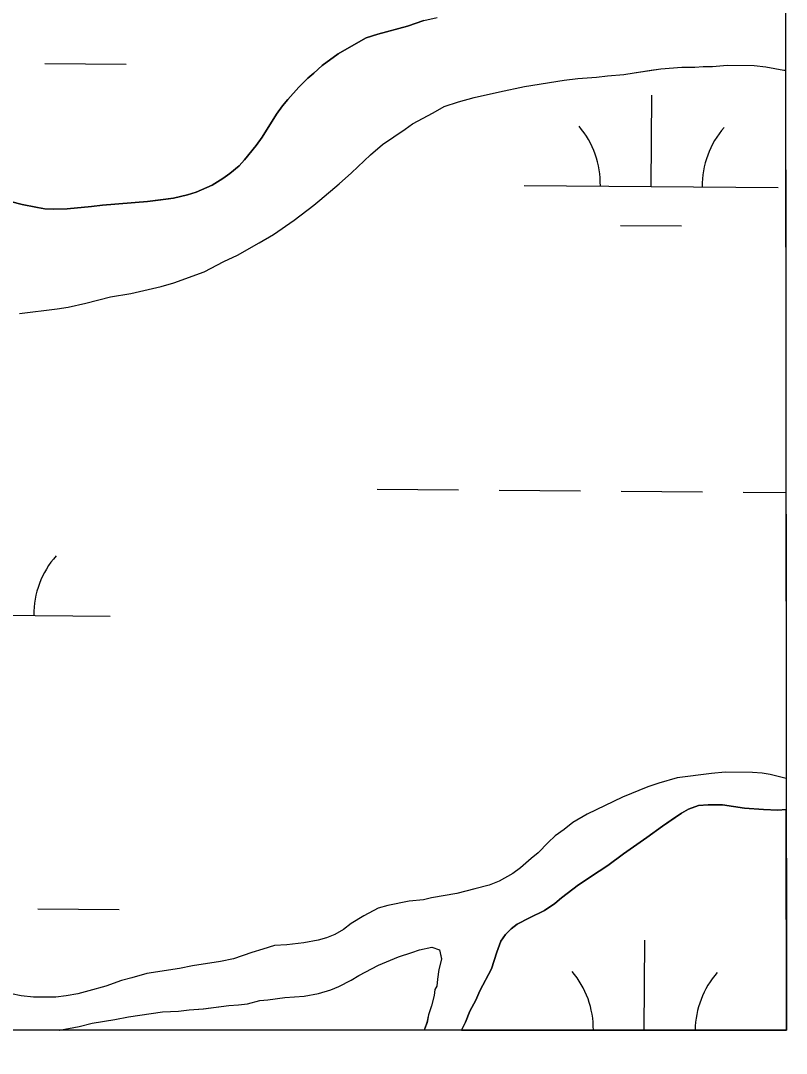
# Model space of a CAD drawing. Extents: x 3271442 to 3309282, y 752266 to 777610.
# Drawn here: x 3306755.6 to 3307056.7, y 757641.7 to 758048.1 of the extents above; entities that cross this region are included whole.
import ezdxf

# ---------------------------------------------------------------- set-up
doc = ezdxf.new("R2010")
doc.units = 0
for name, color, linetype in [('V-GRID-FRAM', 7, 'Continuous'), ('V-SITE-VEGE', 7, 'Continuous'), ('V-WETL-SWMP', 7, 'Continuous')]:
    doc.layers.add(name, color=color, linetype=linetype)

msp = doc.modelspace()

# ---------------------------------------------------------------- linework, layer by layer
at = {"layer": 'V-GRID-FRAM'}
msp.add_lwpolyline([(3275591.3, 775827.44), (3307043.48, 775836.59), (3307056.71, 757650.81), (3275588.66, 757641.66), (3275591.3, 775827.44)], dxfattribs=at)
at = {"layer": 'V-SITE-VEGE'}
for p, q in [((3306914.18, 758048.14), (3306907.65, 758045.91)), ((3306896.08, 758042.82), (3306891.43, 758041.33)), ((3306907.65, 758045.91), (3306896.08, 758042.82)), ((3306887.53, 758039.21), (3306880.49, 758035.09)), ((3306891.43, 758041.33), (3306887.53, 758039.21)), ((3306880.49, 758035.09), (3306874.19, 758030.47)), ((3306874.19, 758030.47), (3306870.91, 758027.47)), ((3307007.41, 758029.14), (3307015.59, 758029.87)), ((3307015.59, 758029.87), (3307020.71, 758029.85)), ((3307020.71, 758029.85), (3307024.04, 758030.1)), ((3307024.04, 758030.1), (3307027.62, 758030.08)), ((3307027.62, 758030.08), (3307033.5, 758030.57)), ((3307033.5, 758030.57), (3307043.99, 758030.53)), ((3307043.99, 758030.53), (3307048.59, 758030)), ((3307048.59, 758030), (3307055.75, 758028.69)), ((3306870.91, 758027.47), (3306868.52, 758025.47)), ((3306974.65, 758025.43), (3306982.07, 758025.91)), ((3306982.07, 758025.91), (3306986.42, 758026.41)), ((3306986.42, 758026.41), (3306992.82, 758026.89)), ((3306992.82, 758026.89), (3306996.91, 758027.64)), ((3306996.91, 758027.64), (3307007.41, 758029.14)), ((3307055.75, 758028.69), (3307056.43, 758028.62)), ((3307056.43, 758028.62), (3307056.63, 757749.83)), ((3306865, 758021.97), (3306860.58, 758017.09)), ((3306868.52, 758025.47), (3306865, 758021.97)), ((3306943.94, 758020.18), (3306953.66, 758022.19)), ((3306953.66, 758022.19), (3306969.28, 758024.68)), ((3306969.28, 758024.68), (3306974.65, 758025.43)), ((3306927.8, 758016.15), (3306933.95, 758017.92)), ((3306933.95, 758017.92), (3306943.94, 758020.18)), ((3306858.56, 758014.59), (3306856.16, 758011.33)), ((3306860.58, 758017.09), (3306858.56, 758014.59)), ((3306917.81, 758011.84), (3306922.17, 758014.38)), ((3306922.17, 758014.38), (3306927.8, 758016.15)), ((3306856.16, 758011.33), (3306850.48, 758002.31)), ((3306909.61, 758007.53), (3306917.81, 758011.84)), ((3306897.81, 757999.39), (3306906.79, 758005.49)), ((3306906.79, 758005.49), (3306909.61, 758007.53)), ((3306850.48, 758002.31), (3306848.21, 757999.06)), ((3306848.21, 757999.06), (3306843.54, 757993.3)), ((3306893.19, 757995.31), (3306897.81, 757999.39)), ((3306843.54, 757993.3), (3306841.52, 757991.05)), ((3306885.74, 757988.18), (3306893.19, 757995.31)), ((3306841.52, 757991.05), (3306837.87, 757987.93)), ((3306835.1, 757986.06), (3306830.82, 757983.44)), ((3306837.87, 757987.93), (3306835.1, 757986.06)), ((3306880.87, 757983.85), (3306885.74, 757988.18)), ((3306830.82, 757983.44), (3306824.53, 757980.57)), ((3306873.17, 757977.49), (3306880.87, 757983.85)), ((3306756.09, 757975.82), (3306739.28, 757980.03)), ((3306805.43, 757977.01), (3306787.72, 757975.57)), ((3306815.61, 757978.22), (3306805.43, 757977.01)), ((3306821.14, 757979.58), (3306815.61, 757978.22)), ((3306824.53, 757980.57), (3306821.14, 757979.58)), ((3306870.86, 757975.45), (3306873.17, 757977.49)), ((3306761.48, 757974.67), (3306756.09, 757975.82)), ((3306764.99, 757974.03), (3306761.48, 757974.67)), ((3306768.38, 757973.89), (3306764.99, 757974.03)), ((3306773.91, 757974.12), (3306768.38, 757973.89)), ((3306783.45, 757974.96), (3306773.91, 757974.12)), ((3306787.72, 757975.57), (3306783.45, 757974.96)), ((3306863.16, 757969.6), (3306870.86, 757975.45)), ((3306854.95, 757964), (3306863.16, 757969.6)), ((3306849.31, 757960.7), (3306854.95, 757964)), ((3306840.85, 757955.87), (3306849.31, 757960.7)), ((3306827.78, 757949.27), (3306835.47, 757953.33)), ((3306835.47, 757953.33), (3306840.85, 757955.87)), ((3306815.74, 757944.97), (3306827.78, 757949.27)), ((3306810.88, 757943.46), (3306815.74, 757944.97)), ((3306790.91, 757939.44), (3306798.84, 757940.69)), ((3306798.84, 757940.69), (3306803.96, 757941.95)), ((3306803.96, 757941.95), (3306810.88, 757943.46)), ((3306774.27, 757935.42), (3306781.18, 757936.92)), ((3306781.18, 757936.92), (3306790.91, 757939.44)), ((3306755.07, 757932.93), (3306769.92, 757934.67)), ((3306769.92, 757934.67), (3306774.27, 757935.42)), ((3307013.72, 757750.05), (3307006.55, 757748.03)), ((3307027.28, 757751.78), (3307013.72, 757750.05)), ((3307032.66, 757752.27), (3307027.28, 757751.78)), ((3307043.4, 757752.23), (3307032.66, 757752.27)), ((3307047.24, 757751.96), (3307043.4, 757752.23)), ((3307050.3, 757751.44), (3307047.24, 757751.96)), ((3307056.63, 757749.83), (3307050.3, 757751.44)), ((3307002.2, 757746.51), (3306992.21, 757742.46)), ((3307006.55, 757748.03), (3307002.2, 757746.51)), ((3306992.21, 757742.46), (3306978.37, 757735.86)), ((3307015.46, 757736.23), (3307018.28, 757737.75)), ((3307018.28, 757737.75), (3307022.12, 757739.27)), ((3307022.12, 757739.27), (3307025.96, 757739.51)), ((3307025.96, 757739.51), (3307031.59, 757739.49)), ((3307031.59, 757739.49), (3307040.28, 757738.18)), ((3307040.28, 757738.18), (3307047.69, 757737.63)), ((3307047.69, 757737.63), (3307053.32, 757737.36)), ((3307053.32, 757737.36), (3307056.64, 757737.66)), ((3307056.64, 757737.66), (3307056.71, 757650.81)), ((3306978.37, 757735.86), (3306972.73, 757732.56)), ((3307008.02, 757731.14), (3307015.46, 757736.23)), ((3306969.39, 757729.76), (3306965.8, 757727.22)), ((3306972.73, 757732.56), (3306969.39, 757729.76)), ((3307001.86, 757726.56), (3307008.02, 757731.14)), ((3306965.8, 757727.22), (3306962.98, 757724.67)), ((3306992.63, 757720.2), (3307001.86, 757726.56)), ((3306962.98, 757724.67), (3306959.12, 757720.59)), ((3306956.3, 757718.3), (3306952.19, 757714.74)), ((3306959.12, 757720.59), (3306956.3, 757718.3)), ((3306986.47, 757715.62), (3306992.63, 757720.2)), ((3306952.19, 757714.74), (3306949.12, 757712.45)), ((3306974.93, 757708), (3306983.14, 757713.33)), ((3306983.14, 757713.33), (3306986.47, 757715.62)), ((3306943.73, 757709.4), (3306939.89, 757707.88)), ((3306949.12, 757712.45), (3306943.73, 757709.4)), ((3306934.25, 757706.37), (3306927.09, 757704.6)), ((3306939.89, 757707.88), (3306934.25, 757706.37)), ((3306968.26, 757702.9), (3306974.93, 757708)), ((3306908.4, 757701.61), (3306899.96, 757699.85)), ((3306914.03, 757702.1), (3306908.4, 757701.61)), ((3306917.1, 757702.85), (3306914.03, 757702.1)), ((3306927.09, 757704.6), (3306917.1, 757702.85)), ((3306961.59, 757697.82), (3306965.69, 757700.61)), ((3306965.69, 757700.61), (3306968.26, 757702.9)), ((3306896.11, 757698.84), (3306890.48, 757695.79)), ((3306899.96, 757699.85), (3306896.11, 757698.84)), ((3306955.7, 757695.03), (3306961.59, 757697.82)), ((3306885.6, 757692.74), (3306882.52, 757690.45)), ((3306890.48, 757695.79), (3306885.6, 757692.74)), ((3306948.51, 757690.65), (3306950.83, 757692.49)), ((3306950.83, 757692.49), (3306955.7, 757695.03)), ((3306879.19, 757688.42), (3306875.86, 757687.16)), ((3306882.52, 757690.45), (3306879.19, 757688.42)), ((3306944.41, 757685.86), (3306946.21, 757688.41)), ((3306946.21, 757688.41), (3306948.51, 757690.65)), ((3306860.25, 757684.4), (3306855.38, 757684.17)), ((3306866.9, 757685.15), (3306860.25, 757684.4)), ((3306872.53, 757686.15), (3306866.9, 757685.15)), ((3306875.86, 757687.16), (3306872.53, 757686.15)), ((3306942.85, 757681.52), (3306944.41, 757685.86)), ((3306846.42, 757681.39), (3306839.25, 757678.86)), ((3306850.77, 757682.65), (3306846.42, 757681.39)), ((3306855.38, 757684.17), (3306850.77, 757682.65)), ((3306904.22, 757679.63), (3306909.35, 757681.4)), ((3306909.35, 757681.4), (3306912.42, 757682.41)), ((3306912.42, 757682.41), (3306917.23, 757683.4)), ((3306917.23, 757683.4), (3306920.35, 757682.38)), ((3306920.35, 757682.38), (3306921.1, 757678.8)), ((3306940.78, 757674.88), (3306942.85, 757681.52)), ((3306834.13, 757677.86), (3306823.12, 757676.11)), ((3306839.25, 757678.86), (3306834.13, 757677.86)), ((3306888.59, 757672.27), (3306896.28, 757676.33)), ((3306896.28, 757676.33), (3306904.22, 757679.63)), ((3306921.1, 757678.8), (3306920.06, 757674.7)), ((3306805.21, 757673.11), (3306799.32, 757671.34)), ((3306818, 757675.11), (3306805.21, 757673.11)), ((3306823.12, 757676.11), (3306818, 757675.11)), ((3306885.51, 757670.49), (3306888.59, 757672.27)), ((3306920.06, 757674.7), (3306919.53, 757670.87)), ((3306936.14, 757666.2), (3306940.78, 757674.88)), ((3306789.07, 757668.06), (3306782.42, 757666.29)), ((3306795.22, 757670.34), (3306789.07, 757668.06)), ((3306799.32, 757671.34), (3306795.22, 757670.34)), ((3306880.64, 757667.95), (3306885.51, 757670.49)), ((3306919.27, 757668.06), (3306918.5, 757666.78)), ((3306919.53, 757670.87), (3306919.27, 757668.06)), ((3306755.8, 757664.35), (3306751.97, 757665.14)), ((3306760.66, 757663.82), (3306755.8, 757664.35)), ((3306773.45, 757664.28), (3306769.36, 757663.79)), ((3306778.06, 757665.03), (3306773.45, 757664.28)), ((3306782.42, 757666.29), (3306778.06, 757665.03)), ((3306859.4, 757663.69), (3306867.07, 757664.17)), ((3306867.07, 757664.17), (3306872.7, 757665.17)), ((3306872.7, 757665.17), (3306877.57, 757666.69)), ((3306877.57, 757666.69), (3306880.64, 757667.95)), ((3306918.23, 757664.48), (3306917.19, 757660.39)), ((3306918.5, 757666.78), (3306918.23, 757664.48)), ((3306934.6, 757662.62), (3306936.14, 757666.2)), ((3306769.36, 757663.79), (3306760.66, 757663.82)), ((3306827.4, 757659.21), (3306837.39, 757660.45)), ((3306837.39, 757660.45), (3306841.22, 757660.69)), ((3306841.22, 757660.69), (3306844.8, 757661.19)), ((3306844.8, 757661.19), (3306849.67, 757662.45)), ((3306849.67, 757662.45), (3306852.74, 757662.69)), ((3306852.74, 757662.69), (3306859.4, 757663.69)), ((3306917.19, 757660.39), (3306915.9, 757656.82)), ((3306932.27, 757658.29), (3306934.6, 757662.62)), ((3306792.6, 757655), (3306797.98, 757656)), ((3306797.98, 757656), (3306811.29, 757658)), ((3306811.29, 757658), (3306817.68, 757658.23)), ((3306817.68, 757658.23), (3306821.78, 757658.72)), ((3306821.78, 757658.72), (3306827.4, 757659.21)), ((3306915.9, 757656.82), (3306915.37, 757653.75)), ((3306930.47, 757653.94), (3306932.27, 757658.29)), ((3306770.84, 757650.74), (3306778.52, 757652.24)), ((3306778.52, 757652.24), (3306783.65, 757653.5)), ((3306783.65, 757653.5), (3306792.6, 757655)), ((3306915.37, 757653.75), (3306914.28, 757650.77)), ((3306928.94, 757650.77), (3306930.47, 757653.94)), ((3306914.28, 757650.77), (3306770.77, 757650.73)), ((3306770.77, 757650.73), (3306770.84, 757650.74)), ((3307056.71, 757650.81), (3306928.94, 757650.77))]:
    msp.add_line(p, q, dxfattribs=at)
at = {"layer": 'V-WETL-SWMP'}
for p, q in [((3306907.65, 758045.91), (3306914.19, 758048.14)), ((3306914.19, 758048.14), (3306919.34, 758049.37)), ((3306891.44, 758041.32), (3306896.09, 758042.81)), ((3306896.09, 758042.81), (3306907.65, 758045.91)), ((3306880.49, 758035.09), (3306887.54, 758039.2)), ((3306887.54, 758039.2), (3306891.44, 758041.32)), ((3306874.19, 758030.47), (3306880.49, 758035.09)), ((3306765.08, 758031.25), (3306797.08, 758030.99)), ((3306870.92, 758027.47), (3306874.19, 758030.47)), ((3307007.4, 758029.14), (3307015.59, 758029.87)), ((3307015.59, 758029.87), (3307020.71, 758029.85)), ((3307020.71, 758029.85), (3307024.03, 758030.09)), ((3307024.03, 758030.09), (3307027.62, 758030.08)), ((3307027.62, 758030.08), (3307033.5, 758030.57)), ((3307033.5, 758030.57), (3307043.99, 758030.53)), ((3307043.99, 758030.53), (3307048.59, 758030)), ((3307048.59, 758030), (3307055.75, 758028.69)), ((3306868.52, 758025.47), (3306870.92, 758027.47)), ((3306974.65, 758025.43), (3306982.07, 758025.91)), ((3306982.07, 758025.91), (3306986.42, 758026.41)), ((3306986.42, 758026.41), (3306992.82, 758026.89)), ((3306992.82, 758026.89), (3306996.91, 758027.64)), ((3306996.91, 758027.64), (3307003.57, 758028.64)), ((3307003.57, 758028.64), (3307007.4, 758029.14)), ((3307055.75, 758028.69), (3307056.43, 758028.62)), ((3307056.43, 758028.62), (3307056.63, 757749.83)), ((3306860.58, 758017.09), (3306865, 758021.97)), ((3306865, 758021.97), (3306868.52, 758025.47)), ((3306943.93, 758020.18), (3306953.66, 758022.19)), ((3306953.66, 758022.19), (3306969.27, 758024.68)), ((3306969.27, 758024.68), (3306974.65, 758025.43)), ((3306927.8, 758016.15), (3306933.95, 758017.92)), ((3306933.95, 758017.92), (3306943.93, 758020.18)), ((3307003.54, 757982.86), (3307003.84, 758018.86)), ((3306856.16, 758011.33), (3306858.56, 758014.59)), ((3306858.56, 758014.59), (3306860.58, 758017.09)), ((3306917.81, 758011.84), (3306922.17, 758014.38)), ((3306922.17, 758014.38), (3306927.8, 758016.15)), ((3306850.48, 758002.31), (3306856.16, 758011.33)), ((3306909.61, 758007.52), (3306917.81, 758011.84)), ((3306897.81, 757999.39), (3306906.79, 758005.49)), ((3306906.79, 758005.49), (3306909.61, 758007.52)), ((3306848.21, 757999.06), (3306850.48, 758002.31)), ((3306843.54, 757993.3), (3306848.21, 757999.06)), ((3306893.19, 757995.31), (3306897.81, 757999.39)), ((3306841.52, 757991.05), (3306843.54, 757993.3)), ((3306885.74, 757988.18), (3306893.19, 757995.31)), ((3306837.87, 757987.93), (3306841.52, 757991.05)), ((3306830.82, 757983.43), (3306835.1, 757986.05)), ((3306835.1, 757986.05), (3306837.87, 757987.93)), ((3306880.87, 757983.85), (3306885.74, 757988.18)), ((3306824.53, 757980.57), (3306830.82, 757983.43)), ((3306873.17, 757977.49), (3306880.87, 757983.85)), ((3306953.55, 757983.27), (3307053.54, 757982.45)), ((3306739.28, 757980.03), (3306756.09, 757975.82)), ((3306787.73, 757975.57), (3306805.43, 757977.01)), ((3306805.43, 757977.01), (3306809.58, 757977.49)), ((3306809.58, 757977.49), (3306815.61, 757978.22)), ((3306815.61, 757978.22), (3306821.14, 757979.58)), ((3306821.14, 757979.58), (3306824.53, 757980.57)), ((3306870.86, 757975.45), (3306873.17, 757977.49)), ((3306756.09, 757975.82), (3306761.48, 757974.67)), ((3306761.48, 757974.67), (3306765, 757974.03)), ((3306765, 757974.03), (3306768.38, 757973.89)), ((3306768.38, 757973.89), (3306773.91, 757974.12)), ((3306773.91, 757974.12), (3306783.45, 757974.96)), ((3306783.45, 757974.96), (3306787.73, 757975.57)), ((3306863.16, 757969.6), (3306870.86, 757975.45)), ((3306854.95, 757964), (3306863.16, 757969.6)), ((3306991.42, 757967.53), (3307015.42, 757967.33)), ((3306849.31, 757960.7), (3306854.95, 757964)), ((3306840.85, 757955.87), (3306849.31, 757960.7)), ((3306827.78, 757949.27), (3306835.47, 757953.33)), ((3306835.47, 757953.33), (3306840.85, 757955.87)), ((3306815.74, 757944.97), (3306827.78, 757949.27)), ((3306810.88, 757943.46), (3306815.74, 757944.97)), ((3306790.91, 757939.44), (3306798.84, 757940.69)), ((3306798.84, 757940.69), (3306803.97, 757941.95)), ((3306803.97, 757941.95), (3306810.88, 757943.46)), ((3306774.27, 757935.42), (3306781.18, 757936.92)), ((3306781.18, 757936.92), (3306790.91, 757939.44)), ((3306755.07, 757932.93), (3306769.92, 757934.67)), ((3306769.92, 757934.67), (3306774.27, 757935.42)), ((3306895.71, 757863.67), (3306927.71, 757863.41)), ((3306943.71, 757863.28), (3306975.71, 757863.02)), ((3306991.71, 757862.88), (3307023.71, 757862.62)), ((3307039.71, 757862.49), (3307056.55, 757862.35)), ((3306690.71, 757814.62), (3306790.71, 757813.8)), ((3307013.72, 757750.05), (3307006.55, 757748.03)), ((3307027.28, 757751.78), (3307013.72, 757750.05)), ((3307032.66, 757752.27), (3307027.28, 757751.78)), ((3307043.4, 757752.23), (3307032.66, 757752.27)), ((3307047.24, 757751.96), (3307043.4, 757752.23)), ((3307050.3, 757751.44), (3307047.24, 757751.96)), ((3307056.63, 757749.83), (3307050.3, 757751.44)), ((3307002.2, 757746.51), (3306992.21, 757742.46)), ((3307006.55, 757748.03), (3307002.2, 757746.51)), ((3306992.21, 757742.46), (3306978.37, 757735.86)), ((3307018.28, 757737.75), (3307015.46, 757736.23)), ((3307022.12, 757739.27), (3307018.28, 757737.75)), ((3307025.96, 757739.51), (3307022.12, 757739.27)), ((3307031.59, 757739.49), (3307025.96, 757739.51)), ((3307040.28, 757738.18), (3307031.59, 757739.49)), ((3307047.69, 757737.64), (3307040.28, 757738.18)), ((3307053.32, 757737.36), (3307047.69, 757737.64)), ((3307056.64, 757737.66), (3307053.32, 757737.36)), ((3307056.71, 757650.81), (3307056.64, 757737.66)), ((3306978.37, 757735.86), (3306972.73, 757732.56)), ((3307011.36, 757733.43), (3307008.02, 757731.14)), ((3307015.46, 757736.23), (3307011.36, 757733.43)), ((3306969.39, 757729.76), (3306965.8, 757727.22)), ((3306972.73, 757732.56), (3306969.39, 757729.76)), ((3307008.02, 757731.14), (3307001.86, 757726.56)), ((3306965.8, 757727.22), (3306962.98, 757724.67)), ((3307001.86, 757726.56), (3306992.63, 757720.2)), ((3306962.98, 757724.67), (3306959.12, 757720.59)), ((3306956.3, 757718.3), (3306952.19, 757714.74)), ((3306959.12, 757720.59), (3306956.3, 757718.3)), ((3306992.63, 757720.2), (3306986.47, 757715.62)), ((3306952.19, 757714.74), (3306949.12, 757712.45)), ((3306983.14, 757713.33), (3306974.93, 757708)), ((3306986.47, 757715.62), (3306983.14, 757713.33)), ((3306943.73, 757709.4), (3306939.89, 757707.88)), ((3306949.12, 757712.45), (3306943.73, 757709.4)), ((3306934.25, 757706.37), (3306927.09, 757704.6)), ((3306939.89, 757707.88), (3306934.25, 757706.37)), ((3306974.93, 757708), (3306968.26, 757702.91)), ((3306908.4, 757701.61), (3306899.95, 757699.85)), ((3306914.03, 757702.1), (3306908.4, 757701.61)), ((3306917.1, 757702.85), (3306914.03, 757702.1)), ((3306927.09, 757704.6), (3306917.1, 757702.85)), ((3306965.7, 757700.61), (3306961.59, 757697.82)), ((3306968.26, 757702.91), (3306965.7, 757700.61)), ((3306762.35, 757698.59), (3306794.35, 757698.33)), ((3306896.11, 757698.84), (3306890.47, 757695.8)), ((3306899.95, 757699.85), (3306896.11, 757698.84)), ((3306961.59, 757697.82), (3306955.7, 757695.03)), ((3306885.6, 757692.74), (3306882.52, 757690.46)), ((3306890.47, 757695.8), (3306885.6, 757692.74)), ((3306950.83, 757692.49), (3306948.51, 757690.65)), ((3306955.7, 757695.03), (3306950.83, 757692.49)), ((3306879.19, 757688.42), (3306875.86, 757687.16)), ((3306882.52, 757690.46), (3306879.19, 757688.42)), ((3306946.21, 757688.41), (3306944.41, 757685.86)), ((3306948.51, 757690.65), (3306946.21, 757688.41)), ((3306860.25, 757684.4), (3306855.39, 757684.17)), ((3306866.9, 757685.15), (3306860.25, 757684.4)), ((3306872.53, 757686.15), (3306866.9, 757685.15)), ((3306875.86, 757687.16), (3306872.53, 757686.15)), ((3306944.41, 757685.86), (3306942.86, 757681.52)), ((3307000.8, 757650.79), (3307001.09, 757686.19)), ((3306846.42, 757681.39), (3306839.25, 757678.86)), ((3306850.78, 757682.65), (3306846.42, 757681.39)), ((3306855.39, 757684.17), (3306850.78, 757682.65)), ((3306904.22, 757679.63), (3306909.35, 757681.4)), ((3306909.35, 757681.4), (3306912.42, 757682.41)), ((3306912.42, 757682.41), (3306917.23, 757683.4)), ((3306917.23, 757683.4), (3306920.35, 757682.38)), ((3306920.35, 757682.38), (3306921.1, 757678.79)), ((3306942.86, 757681.52), (3306940.78, 757674.88)), ((3306834.13, 757677.86), (3306823.12, 757676.11)), ((3306839.25, 757678.86), (3306834.13, 757677.86)), ((3306888.59, 757672.27), (3306896.28, 757676.33)), ((3306896.28, 757676.33), (3306904.22, 757679.63)), ((3306921.1, 757678.79), (3306920.06, 757674.7)), ((3306805.21, 757673.11), (3306799.32, 757671.34)), ((3306818, 757675.11), (3306805.21, 757673.11)), ((3306823.12, 757676.11), (3306818, 757675.11)), ((3306885.51, 757670.49), (3306888.59, 757672.27)), ((3306920.06, 757674.7), (3306919.54, 757670.87)), ((3306940.78, 757674.88), (3306936.14, 757666.2)), ((3306789.07, 757668.06), (3306782.42, 757666.3)), ((3306795.22, 757670.34), (3306789.07, 757668.06)), ((3306799.32, 757671.34), (3306795.22, 757670.34)), ((3306880.64, 757667.95), (3306885.51, 757670.49)), ((3306919.27, 757668.06), (3306918.5, 757666.78)), ((3306919.54, 757670.87), (3306919.27, 757668.06)), ((3306755.81, 757664.35), (3306751.97, 757665.14)), ((3306760.66, 757663.82), (3306755.81, 757664.35)), ((3306773.45, 757664.28), (3306769.36, 757663.79)), ((3306778.06, 757665.03), (3306773.45, 757664.28)), ((3306782.42, 757666.3), (3306778.06, 757665.03)), ((3306859.4, 757663.69), (3306867.07, 757664.17)), ((3306867.07, 757664.17), (3306872.7, 757665.17)), ((3306872.7, 757665.17), (3306877.57, 757666.69)), ((3306877.57, 757666.69), (3306880.64, 757667.95)), ((3306918.23, 757664.48), (3306917.19, 757660.39)), ((3306918.5, 757666.78), (3306918.23, 757664.48)), ((3306936.14, 757666.2), (3306934.6, 757662.62)), ((3306769.36, 757663.79), (3306760.66, 757663.82)), ((3306827.41, 757659.21), (3306837.39, 757660.45)), ((3306837.39, 757660.45), (3306841.22, 757660.69)), ((3306841.22, 757660.69), (3306844.81, 757661.19)), ((3306844.81, 757661.19), (3306849.67, 757662.45)), ((3306849.67, 757662.45), (3306852.74, 757662.69)), ((3306852.74, 757662.69), (3306859.4, 757663.69)), ((3306917.19, 757660.39), (3306915.9, 757656.82)), ((3306934.6, 757662.62), (3306932.28, 757658.28)), ((3306792.6, 757655), (3306797.98, 757656)), ((3306797.98, 757656), (3306811.29, 757658)), ((3306811.29, 757658), (3306817.68, 757658.23)), ((3306817.68, 757658.23), (3306821.78, 757658.72)), ((3306821.78, 757658.72), (3306827.41, 757659.21)), ((3306915.9, 757656.82), (3306915.38, 757653.75)), ((3306932.28, 757658.28), (3306930.47, 757653.94)), ((3306770.84, 757650.74), (3306778.52, 757652.24)), ((3306778.52, 757652.24), (3306783.64, 757653.5)), ((3306783.64, 757653.5), (3306792.6, 757655)), ((3306915.38, 757653.75), (3306914.28, 757650.77)), ((3306930.47, 757653.94), (3306928.94, 757650.77)), ((3306914.28, 757650.77), (3306770.76, 757650.73)), ((3306770.76, 757650.73), (3306770.84, 757650.74)), ((3306928.94, 757650.77), (3307056.71, 757650.81))]:
    msp.add_line(p, q, dxfattribs=at)
for centre, start, end in [((3306948.31, 757983.79), 358.7563, 40.2999), ((3307058.79, 757982.88), 138.7563, 180.2999), ((3306795.96, 757814.23), 138.7563, 180.2999), ((3306945.56, 757651.12), 359.4608, 40.2999), ((3307056.04, 757650.21), 138.7563, 179.0409)]:
    msp.add_arc(centre, 35.25, start, end, dxfattribs=at)

doc.saveas('drawing.dxf')
